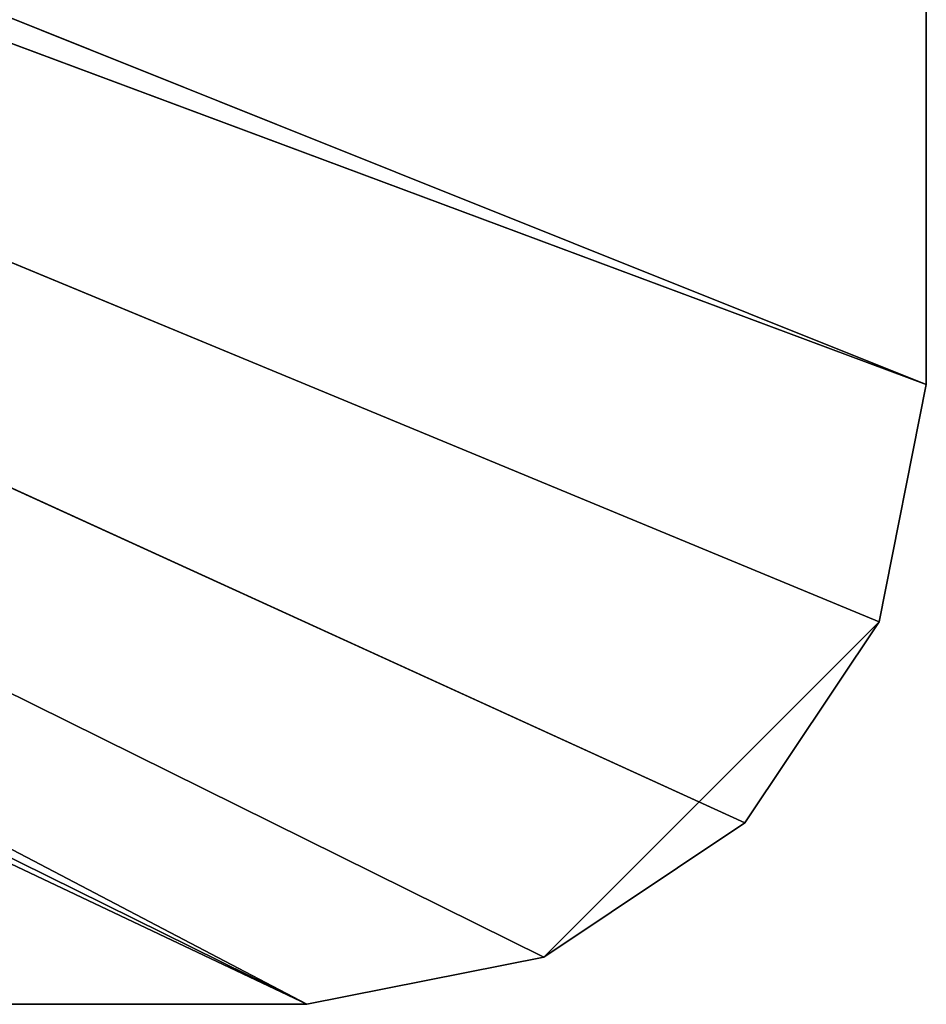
# Model space of a CAD drawing. Extents: x 14 to 217, y 27 to 186.
# Tile 372 of 656: x 92.64 to 97.03, y 64.87 to 69.64. Entities that reach past the tile are written whole.
import ezdxf

# ---------------------------------------------------------------- set-up
doc = ezdxf.new("R2010")
doc.units = 0
doc.header["$LTSCALE"] = 25.4
doc.layers.get('0').update_dxf_attribs({"color": 13, "linetype": 'CONTINUOUS'})

# ---------------------------------------------------------------- blocks, each defined once
blk = doc.blocks.new('PROFILE-RECESSED-T-CONNECT')
at = {"color": 0}
for p, q in [((49.0469, 2.0001, 121), (81.0469, 2.0001, 121)), ((49.0469, 2.0001, 121), (81.0469, 2.0001, 121)), ((49.0469, 2.0001, 121), (81.0469, 0.8001, 121)), ((49.0469, 2.0001, 121), (81.0469, 0.8001, 121)), ((53.3049, 2.0001, 107.299), (81.0469, 2.0001, 121)), ((53.3049, 2.0001, 107.299), (81.0469, 2.0001, 121)), ((53.8539, 2.0001, 106.75), (84.0469, 2.0001, 118)), ((53.8539, 2.0001, 106.75), (84.0469, 2.0001, 118)), ((53.8539, 2.0001, 106.75), (83.8185, 2.0001, 119.148)), ((53.8539, 2.0001, 106.75), (83.8185, 2.0001, 119.148)), ((53.8539, 2.0001, 106.75), (82.1949, 2.0001, 120.7716)), ((53.8539, 2.0001, 106.75), (82.1949, 2.0001, 120.7716)), ((53.8539, 2.0001, 106.75), (81.0469, 2.0001, 121)), ((53.8539, 2.0001, 106.75), (81.0469, 2.0001, 121)), ((54.0549, 2.0001, 106), (84.0469, 2.0001, 118)), ((54.0549, 2.0001, 106), (84.0469, 2.0001, 118)), ((81.0469, 2.0001, 121), (82.1949, 2.0001, 120.7716)), ((81.0469, 0.8001, 121), (81.0469, 2.0001, 121)), ((81.0469, 0.8001, 121), (81.0469, 2.0001, 121)), ((82.1949, 0.8001, 120.7716), (81.0469, 2.0001, 121)), ((82.1949, 0.8001, 120.7716), (81.0469, 2.0001, 121)), ((81.0469, 2.0001, 121), (82.1949, 2.0001, 120.7716)), ((83.8185, 2.0001, 119.148), (82.1949, 2.0001, 120.7716)), ((82.1949, 2.0001, 120.7716), (83.1682, 2.0001, 120.1213)), ((83.8185, 2.0001, 119.148), (82.1949, 2.0001, 120.7716)), ((82.1949, 0.8001, 120.7716), (82.1949, 2.0001, 120.7716)), ((82.1949, 0.8001, 120.7716), (82.1949, 2.0001, 120.7716)), ((83.1682, 0.8001, 120.1213), (82.1949, 2.0001, 120.7716)), ((83.1682, 0.8001, 120.1213), (82.1949, 2.0001, 120.7716)), ((82.1949, 2.0001, 120.7716), (83.1682, 2.0001, 120.1213)), ((83.1682, 2.0001, 120.1213), (83.8185, 2.0001, 119.148)), ((83.1682, 0.8001, 120.1213), (83.1682, 2.0001, 120.1213)), ((83.1682, 0.8001, 120.1213), (83.1682, 2.0001, 120.1213)), ((83.8185, 0.8001, 119.148), (83.1682, 2.0001, 120.1213)), ((83.8185, 0.8001, 119.148), (83.1682, 2.0001, 120.1213)), ((83.1682, 2.0001, 120.1213), (83.8185, 2.0001, 119.148)), ((83.8185, 2.0001, 119.148), (84.0469, 2.0001, 118)), ((83.8185, 0.8001, 119.148), (83.8185, 2.0001, 119.148)), ((83.8185, 0.8001, 119.148), (83.8185, 2.0001, 119.148)), ((84.0469, 0.8001, 118), (83.8185, 2.0001, 119.148)), ((84.0469, 0.8001, 118), (83.8185, 2.0001, 119.148)), ((83.8185, 2.0001, 119.148), (84.0469, 2.0001, 118)), ((84.0469, 2.0001, 118), (84.0469, 2.0001, 94)), ((84.0469, 0.8001, 118), (84.0469, 2.0001, 118)), ((84.0469, 2.0001, 118), (84.0469, 2.0001, 94)), ((84.0469, 2.0001, 118), (84.0469, 0.8001, 94)), ((84.0469, 2.0001, 118), (84.0469, 0.8001, 94)), ((84.0469, 0.8001, 118), (84.0469, 2.0001, 118)), ((81.0469, 0.8001, 121), (49.0469, 0.8001, 121)), ((81.0469, 0.8001, 121), (49.0469, 0.8001, 121)), ((52.5549, 0.8001, 107.5), (81.0469, 0.8001, 121)), ((52.5549, 0.8001, 107.5), (81.0469, 0.8001, 121)), ((53.3049, 0.8001, 107.299), (81.0469, 0.8001, 121)), ((53.3049, 0.8001, 107.299), (81.0469, 0.8001, 121)), ((53.8539, 0.8001, 106.75), (83.8185, 0.8001, 119.148)), ((83.1682, 0.8001, 120.1213), (53.8539, 0.8001, 106.75)), ((84.0469, 0.8001, 118), (53.8539, 0.8001, 106.75)), ((84.0469, 0.8001, 118), (53.8539, 0.8001, 106.75)), ((53.8539, 0.8001, 106.75), (83.8185, 0.8001, 119.148)), ((53.8539, 0.8001, 106.75), (81.0469, 0.8001, 121)), ((53.8539, 0.8001, 106.75), (81.0469, 0.8001, 121)), ((53.8539, 0.8001, 106.75), (82.1949, 0.8001, 120.7716)), ((53.8539, 0.8001, 106.75), (82.1949, 0.8001, 120.7716)), ((83.1682, 0.8001, 120.1213), (53.8539, 0.8001, 106.75)), ((82.1949, 0.8001, 120.7716), (81.0469, 0.8001, 121)), ((82.1949, 0.8001, 120.7716), (81.0469, 0.8001, 121)), ((83.1682, 0.8001, 120.1213), (82.1949, 0.8001, 120.7716)), ((83.1682, 0.8001, 120.1213), (82.1949, 0.8001, 120.7716)), ((83.8185, 0.8001, 119.148), (83.1682, 0.8001, 120.1213)), ((83.8185, 0.8001, 119.148), (83.1682, 0.8001, 120.1213)), ((84.0469, 0.8001, 118), (83.8185, 0.8001, 119.148)), ((84.0469, 0.8001, 118), (83.8185, 0.8001, 119.148)), ((84.0469, 0.8001, 94), (84.0469, 0.8001, 118)), ((84.0469, 0.8001, 94), (84.0469, 0.8001, 118))]:
    blk.add_line(p, q, dxfattribs=at)
mesh = blk.add_polyface(dxfattribs=at)
corners = [(81.0469, 2.0001, 121), (53.3049, 2.0001, 107.299), (49.0469, 2.0001, 121)]
mesh.append_faces([[corners[k] for k in face] for face in [(0, 1, 2)]], dxfattribs={"color": 0})
mesh = blk.add_polyface(dxfattribs=at)
corners = [(81.0469, 2.0001, 121), (49.0469, 2.0001, 121), (81.0469, 0.8001, 121)]
mesh.append_faces([[corners[k] for k in face] for face in [(0, 1, 2)]], dxfattribs={"color": 0})
mesh = blk.add_polyface(dxfattribs=at)
corners = [(81.0469, 0.8001, 121), (49.0469, 2.0001, 121), (49.0469, 0.8001, 121)]
mesh.append_faces([[corners[k] for k in face] for face in [(0, 1, 2)]], dxfattribs={"color": 0})
mesh = blk.add_polyface(dxfattribs=at)
corners = [(81.0469, 2.0001, 121), (53.8539, 2.0001, 106.75), (53.3049, 2.0001, 107.299)]
mesh.append_faces([[corners[k] for k in face] for face in [(0, 1, 2)]], dxfattribs={"color": 0})
mesh = blk.add_polyface(dxfattribs=at)
corners = [(84.0469, 2.0001, 118), (54.0549, 2.0001, 106), (53.8539, 2.0001, 106.75)]
mesh.append_faces([[corners[k] for k in face] for face in [(0, 1, 2)]], dxfattribs={"color": 0})
mesh = blk.add_polyface(dxfattribs=at)
corners = [(83.8185, 2.0001, 119.148), (84.0469, 2.0001, 118), (53.8539, 2.0001, 106.75)]
mesh.append_faces([[corners[k] for k in face] for face in [(0, 1, 2)]], dxfattribs={"color": 0})
mesh = blk.add_polyface(dxfattribs=at)
corners = [(82.1949, 2.0001, 120.7716), (83.8185, 2.0001, 119.148), (53.8539, 2.0001, 106.75)]
mesh.append_faces([[corners[k] for k in face] for face in [(0, 1, 2)]], dxfattribs={"color": 0})
mesh = blk.add_polyface(dxfattribs=at)
corners = [(81.0469, 2.0001, 121), (82.1949, 2.0001, 120.7716), (53.8539, 2.0001, 106.75)]
mesh.append_faces([[corners[k] for k in face] for face in [(0, 1, 2)]], dxfattribs={"color": 0})
mesh = blk.add_polyface(dxfattribs=at)
corners = [(84.0469, 2.0001, 118), (84.0469, 2.0001, 94), (54.0549, 2.0001, 106)]
mesh.append_faces([[corners[k] for k in face] for face in [(0, 1, 2)]], dxfattribs={"color": 0})
mesh = blk.add_polyface(dxfattribs=at)
corners = [(82.1949, 0.8001, 120.7716), (81.0469, 2.0001, 121), (81.0469, 0.8001, 121)]
mesh.append_faces([[corners[k] for k in face] for face in [(0, 1, 2)]], dxfattribs={"color": 0})
mesh = blk.add_polyface(dxfattribs=at)
corners = [(82.1949, 2.0001, 120.7716), (81.0469, 2.0001, 121), (82.1949, 0.8001, 120.7716)]
mesh.append_faces([[corners[k] for k in face] for face in [(0, 1, 2)]], dxfattribs={"color": 0})
mesh = blk.add_polyface(dxfattribs=at)
corners = [(82.1949, 2.0001, 120.7716), (83.1682, 2.0001, 120.1213), (83.8185, 2.0001, 119.148)]
mesh.append_faces([[corners[k] for k in face] for face in [(0, 1, 2)]], dxfattribs={"color": 0})
mesh = blk.add_polyface(dxfattribs=at)
corners = [(83.1682, 0.8001, 120.1213), (82.1949, 2.0001, 120.7716), (82.1949, 0.8001, 120.7716)]
mesh.append_faces([[corners[k] for k in face] for face in [(0, 1, 2)]], dxfattribs={"color": 0})
mesh = blk.add_polyface(dxfattribs=at)
corners = [(83.1682, 2.0001, 120.1213), (82.1949, 2.0001, 120.7716), (83.1682, 0.8001, 120.1213)]
mesh.append_faces([[corners[k] for k in face] for face in [(0, 1, 2)]], dxfattribs={"color": 0})
mesh = blk.add_polyface(dxfattribs=at)
corners = [(83.1682, 2.0001, 120.1213), (83.1682, 0.8001, 120.1213), (83.8185, 0.8001, 119.148)]
mesh.append_faces([[corners[k] for k in face] for face in [(0, 1, 2)]], dxfattribs={"color": 0})
mesh = blk.add_polyface(dxfattribs=at)
corners = [(83.1682, 2.0001, 120.1213), (83.8185, 0.8001, 119.148), (83.8185, 2.0001, 119.148)]
mesh.append_faces([[corners[k] for k in face] for face in [(0, 1, 2)]], dxfattribs={"color": 0})
mesh = blk.add_polyface(dxfattribs=at)
corners = [(83.8185, 2.0001, 119.148), (83.8185, 0.8001, 119.148), (84.0469, 0.8001, 118)]
mesh.append_faces([[corners[k] for k in face] for face in [(0, 1, 2)]], dxfattribs={"color": 0})
mesh = blk.add_polyface(dxfattribs=at)
corners = [(83.8185, 2.0001, 119.148), (84.0469, 0.8001, 118), (84.0469, 2.0001, 118)]
mesh.append_faces([[corners[k] for k in face] for face in [(0, 1, 2)]], dxfattribs={"color": 0})
mesh = blk.add_polyface(dxfattribs=at)
corners = [(84.0469, 2.0001, 118), (84.0469, 0.8001, 94), (84.0469, 2.0001, 94)]
mesh.append_faces([[corners[k] for k in face] for face in [(0, 1, 2)]], dxfattribs={"color": 0})
mesh = blk.add_polyface(dxfattribs=at)
corners = [(84.0469, 2.0001, 118), (84.0469, 0.8001, 118), (84.0469, 0.8001, 94)]
mesh.append_faces([[corners[k] for k in face] for face in [(0, 1, 2)]], dxfattribs={"color": 0})
mesh = blk.add_polyface(dxfattribs=at)
corners = [(49.0469, 0.8001, 121), (52.5549, 0.8001, 107.5), (81.0469, 0.8001, 121)]
mesh.append_faces([[corners[k] for k in face] for face in [(0, 1, 2)]], dxfattribs={"color": 0})
mesh = blk.add_polyface(dxfattribs=at)
corners = [(81.0469, 0.8001, 121), (52.5549, 0.8001, 107.5), (53.3049, 0.8001, 107.299)]
mesh.append_faces([[corners[k] for k in face] for face in [(0, 1, 2)]], dxfattribs={"color": 0})
mesh = blk.add_polyface(dxfattribs=at)
corners = [(81.0469, 0.8001, 121), (53.3049, 0.8001, 107.299), (53.8539, 0.8001, 106.75)]
mesh.append_faces([[corners[k] for k in face] for face in [(0, 1, 2)]], dxfattribs={"color": 0})
mesh = blk.add_polyface(dxfattribs=at)
corners = [(83.1682, 0.8001, 120.1213), (53.8539, 0.8001, 106.75), (83.8185, 0.8001, 119.148)]
mesh.append_faces([[corners[k] for k in face] for face in [(0, 1, 2)]], dxfattribs={"color": 0})
mesh = blk.add_polyface(dxfattribs=at)
corners = [(84.0469, 0.8001, 118), (53.8539, 0.8001, 106.75), (84.0469, 0.8001, 94)]
mesh.append_faces([[corners[k] for k in face] for face in [(0, 1, 2)]], dxfattribs={"color": 0})
mesh = blk.add_polyface(dxfattribs=at)
corners = [(83.8185, 0.8001, 119.148), (53.8539, 0.8001, 106.75), (84.0469, 0.8001, 118)]
mesh.append_faces([[corners[k] for k in face] for face in [(0, 1, 2)]], dxfattribs={"color": 0})
mesh = blk.add_polyface(dxfattribs=at)
corners = [(81.0469, 0.8001, 121), (53.8539, 0.8001, 106.75), (82.1949, 0.8001, 120.7716)]
mesh.append_faces([[corners[k] for k in face] for face in [(0, 1, 2)]], dxfattribs={"color": 0})
mesh = blk.add_polyface(dxfattribs=at)
corners = [(82.1949, 0.8001, 120.7716), (53.8539, 0.8001, 106.75), (83.1682, 0.8001, 120.1213)]
mesh.append_faces([[corners[k] for k in face] for face in [(0, 1, 2)]], dxfattribs={"color": 0})

msp = doc.modelspace()

# ---------------------------------------------------------------- block references
at = {"color": 7, "extrusion": (0, -1, -3.33067e-16)}
msp.add_blockref('PROFILE-RECESSED-T-CONNECT', (12.9862, -56.4217, -185.8719), dxfattribs=at)

doc.saveas('drawing.dxf')
